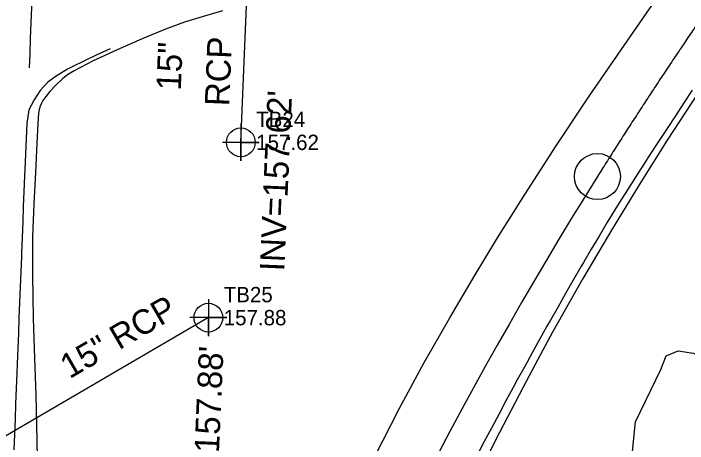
# Model space of a CAD drawing. Extents: x 2262665 to 2270527, y 505476 to 514960.
# Drawn here: x 2266379 to 2266488.9, y 511484.8 to 511554.9 of the extents above; entities that cross this region are included whole.
import ezdxf

# ---------------------------------------------------------------- set-up
doc = ezdxf.new("R2010")
doc.units = 0
for name, color, linetype in [('Exist Horizontal Alignment', 7, 'Continuous'), ('Exist Roads EOP', 7, 'Continuous'), ('Exist Roads EOT', 7, 'Continuous'), ('Exist Structure Minor Pipes RCP 15 Inch', 7, 'Continuous'), ('Exist Structure Minor Pipes RCP 15 Inch Cogo Elevation', 7, 'Continuous'), ('Exist Structure Minor Pipes RCP 15 Inch Cogo Number', 7, 'Continuous'), ('Exist Structure Minor Pipes RCP 15 Inch Cogo Point CELL', 7, 'Continuous'), ('Exist Structure Minor Pipes RCP 15 Inch Invert', 7, 'Continuous'), ('Exist Structure Minor Pipes RCP 15 Inch Text', 7, 'Continuous'), ('Exist Vegetation Woods Line', 7, 'Continuous')]:
    doc.layers.add(name, color=color, linetype=linetype)

msp = doc.modelspace()

# ---------------------------------------------------------------- linework, layer by layer
at = {"layer": 'Exist Horizontal Alignment'}
msp.add_circle((2266474.23, 511528.31), 3.75, dxfattribs=at)
msp.add_circle((2266474.23, 511528.31), 3.75, dxfattribs=at)
msp.add_arc((2267054.57, 511164.4), 685, 147.91012, 169.234, dxfattribs=at)
msp.add_spline([(2266531.4, 511610.33), (2266530.6, 511609.24), (2266529.8, 511608.15), (2266529, 511607.06), (2266528.2, 511605.97), (2266527.4, 511604.88), (2266526.6, 511603.79), (2266525.8, 511602.7), (2266525, 511601.61), (2266524.2, 511600.52), (2266523.41, 511599.43), (2266522.61, 511598.34), (2266521.81, 511597.25), (2266521.01, 511596.16), (2266520.22, 511595.07), (2266519.42, 511593.97), (2266518.62, 511592.88), (2266517.83, 511591.79), (2266517.03, 511590.7), (2266516.24, 511589.6), (2266515.45, 511588.51), (2266514.65, 511587.42), (2266513.86, 511586.32), (2266513.07, 511585.23), (2266512.28, 511584.13), (2266511.49, 511583.04), (2266510.7, 511581.94), (2266509.91, 511580.84), (2266509.12, 511579.74), (2266508.33, 511578.65), (2266507.54, 511577.55), (2266506.76, 511576.45), (2266505.97, 511575.35), (2266505.19, 511574.25), (2266504.4, 511573.15), (2266503.62, 511572.04), (2266502.84, 511570.94), (2266502.06, 511569.84), (2266501.28, 511568.73), (2266500.5, 511567.63), (2266499.73, 511566.52), (2266498.95, 511565.42), (2266498.18, 511564.31), (2266497.41, 511563.2), (2266496.63, 511562.09), (2266495.86, 511560.98), (2266495.09, 511559.87), (2266494.33, 511558.76), (2266493.56, 511557.65), (2266492.8, 511556.53), (2266492.03, 511555.42), (2266491.27, 511554.3), (2266490.51, 511553.18), (2266489.75, 511552.06), (2266488.99, 511550.95), (2266488.24, 511549.83), (2266487.48, 511548.7), (2266486.73, 511547.58), (2266485.98, 511546.46), (2266485.23, 511545.33), (2266484.48, 511544.21), (2266483.74, 511543.08), (2266482.99, 511541.95), (2266482.25, 511540.82), (2266481.51, 511539.69), (2266480.78, 511538.56), (2266480.04, 511537.43), (2266479.31, 511536.29), (2266478.57, 511535.15), (2266477.84, 511534.02), (2266477.12, 511532.88), (2266476.39, 511531.74), (2266475.67, 511530.6), (2266474.95, 511529.45), (2266474.23, 511528.31)], degree=3, dxfattribs=at)
at = {"layer": 'Exist Roads EOP'}
for points in [[(2266517.67, 511580), (2266515.87, 511577.92), (2266512.3, 511573.23), (2266507.39, 511566.4), (2266502.4, 511559.25), (2266497.59, 511552.18), (2266493.34, 511545.91), (2266489.6, 511540.36), (2266485.62, 511534.25), (2266481.3, 511527.39), (2266476.68, 511519.83), (2266471.81, 511511.61), (2266466.93, 511502.96), (2266464.5, 511498.49), (2266462.12, 511494.01), (2266457.64, 511485.36), (2266453.51, 511477.06)], [(2266437.87, 511482.63), (2266441.92, 511490.48), (2266446.01, 511498.03), (2266450.17, 511505.31), (2266454.11, 511512.03), (2266457.93, 511518.34), (2266462.37, 511525.41), (2266467.49, 511533.31), (2266472.79, 511541.25), (2266478.09, 511548.97), (2266482.72, 511555.6), (2266486.73, 511561.27), (2266491.19, 511567.54)], [(2266413.1, 511555.3), (2266409.82, 511554.34), (2266406.92, 511553.43), (2266403.84, 511552.31), (2266400.01, 511550.73), (2266395.92, 511548.93), (2266392.04, 511547.14), (2266388.91, 511545.53), (2266387.83, 511544.86), (2266387.07, 511544.28), (2266385.94, 511543.21), (2266384.94, 511542.15), (2266384.14, 511541.14), (2266383.83, 511540.68), (2266383.58, 511540.25), (2266383.39, 511539.79), (2266383.24, 511539.25), (2266383.13, 511538.63), (2266383.01, 511536.97), (2266382.84, 511533.74), (2266382.6, 511528.97), (2266382.36, 511523.86), (2266382.15, 511518.49), (2266382.12, 511512.24), (2266382.25, 511505.22), (2266382.44, 511498.74), (2266382.66, 511492.71), (2266382.84, 511485.32), (2266382.99, 511476.65)]]:
    msp.add_lwpolyline(points, dxfattribs=at)
at = {"layer": 'Exist Roads EOT'}
for points in [[(2266383.38, 511592.29), (2266383.28, 511589.8), (2266383.18, 511587.3), (2266383.08, 511584.8), (2266382.98, 511582.3), (2266382.88, 511579.8), (2266382.78, 511577.31), (2266382.71, 511575.8), (2266382.62, 511573.3), (2266382.53, 511570.8), (2266382.43, 511568.31), (2266382.34, 511565.81), (2266382.25, 511563.31), (2266382.15, 511560.81), (2266382.06, 511558.31), (2266381.96, 511555.82), (2266381.87, 511553.32), (2266381.78, 511550.82), (2266381.68, 511548.32), (2266381.6, 511546.02)], [(2266394.8, 511549.13), (2266392.54, 511548.07), (2266390.74, 511547.22), (2266388.5, 511546.1), (2266387.87, 511545.78), (2266385.97, 511544.68), (2266384.65, 511543.68), (2266383.4, 511542.34), (2266382.4, 511540.83), (2266381.54, 511539.18), (2266381.19, 511536.93), (2266381.09, 511534.44), (2266380.98, 511531.94), (2266380.88, 511529.44), (2266380.84, 511528.4), (2266380.74, 511525.9), (2266380.64, 511523.41), (2266380.54, 511520.91), (2266380.44, 511518.41), (2266380.34, 511515.91), (2266380.32, 511515.3), (2266380.22, 511512.8), (2266380.12, 511510.3), (2266380.03, 511507.8), (2266379.93, 511505.3), (2266379.84, 511502.81), (2266379.74, 511500.31), (2266379.65, 511497.81), (2266379.59, 511496.28), (2266379.49, 511493.78), (2266379.39, 511491.28), (2266379.29, 511488.78), (2266379.18, 511486.28), (2266379.08, 511483.79)], [(2266489.7, 511542.39), (2266488.33, 511540.3), (2266486.96, 511538.21), (2266485.59, 511536.12), (2266484.21, 511534.03), (2266482.84, 511531.95), (2266481.79, 511530.34), (2266480.45, 511528.23), (2266479.11, 511526.12), (2266477.77, 511524.01), (2266477.06, 511522.9), (2266475.78, 511520.75), (2266474.51, 511518.61), (2266473.23, 511516.46), (2266471.95, 511514.31), (2266471.54, 511513.61), (2266470.3, 511511.45), (2266469.05, 511509.28), (2266467.81, 511507.11), (2266466.56, 511504.94), (2266466, 511503.96), (2266464.79, 511501.77), (2266463.58, 511499.58), (2266462.37, 511497.39), (2266461.16, 511495.21), (2266460.48, 511493.97), (2266459.31, 511491.76), (2266458.13, 511489.56), (2266456.96, 511487.35), (2266455.79, 511485.14), (2266454.61, 511482.94)]]:
    msp.add_lwpolyline(points, dxfattribs=at)
at = {"layer": 'Exist Structure Minor Pipes RCP 15 Inch'}
for p, q in [((2266416.1, 511533.88), (2266418.58, 511594.55)), ((2266410.81, 511505.33), (2266345.76, 511467.41))]:
    msp.add_line(p, q, dxfattribs=at)
at = {"layer": 'Exist Structure Minor Pipes RCP 15 Inch Cogo Point CELL'}
for points in [[(2266416.1, 511536.88), (2266416.1, 511530.88), (2266416.1, 511533.88), (2266419.1, 511533.88), (2266413.1, 511533.88)], [(2266410.81, 511508.33), (2266410.81, 511502.33), (2266410.81, 511505.33), (2266413.81, 511505.33), (2266407.81, 511505.33)]]:
    msp.add_lwpolyline(points, dxfattribs=at)
for centre in [(2266416.1, 511533.88), (2266410.81, 511505.33)]:
    msp.add_circle(centre, 2.34, dxfattribs=at)
at = {"layer": 'Exist Vegetation Woods Line'}
msp.add_lwpolyline([(2266478.94, 511473.31), (2266480.43, 511488.34), (2266484.54, 511496.89), (2266485.43, 511499.13), (2266487.38, 511499.93), (2266489.9, 511499.54), (2266493.11, 511497.81), (2266495.34, 511494.37), (2266495.74, 511490.65), (2266496.69, 511484.03)], dxfattribs=at)

# ---------------------------------------------------------------- texts
at = {"layer": 'Exist Structure Minor Pipes RCP 15 Inch Cogo Elevation'}
for s, p in [('157.62', (2266418.6, 511532.63)), ('157.88', (2266413.31, 511504.08))]:
    msp.add_text(s, height=2.5, dxfattribs=at).set_placement(p)
at = {"layer": 'Exist Structure Minor Pipes RCP 15 Inch Cogo Number'}
for s, p in [('TB24', (2266418.6, 511536.38)), ('TB25', (2266413.31, 511507.83))]:
    msp.add_text(s, height=2.5, dxfattribs=at).set_placement(p)
at = {"layer": 'Exist Structure Minor Pipes RCP 15 Inch Invert'}
for s, p in [("INV=157.62'", (2266423.18, 511512.83)), ("INV=157.88'", (2266412, 511471.21))]:
    msp.add_text(s, height=4, rotation=87.4803, dxfattribs=at).set_placement(p)
at = {"layer": 'Exist Structure Minor Pipes RCP 15 Inch Text'}
for s, rotation, p in [('RCP', 87.6619, (2266414.21, 511539.72)), ('15"', 87.6619, (2266406.31, 511542.28)), ('15" RCP', 30.2385, (2266388.18, 511495.29))]:
    msp.add_text(s, height=4, rotation=rotation, dxfattribs=at).set_placement(p)

doc.saveas('drawing.dxf')
